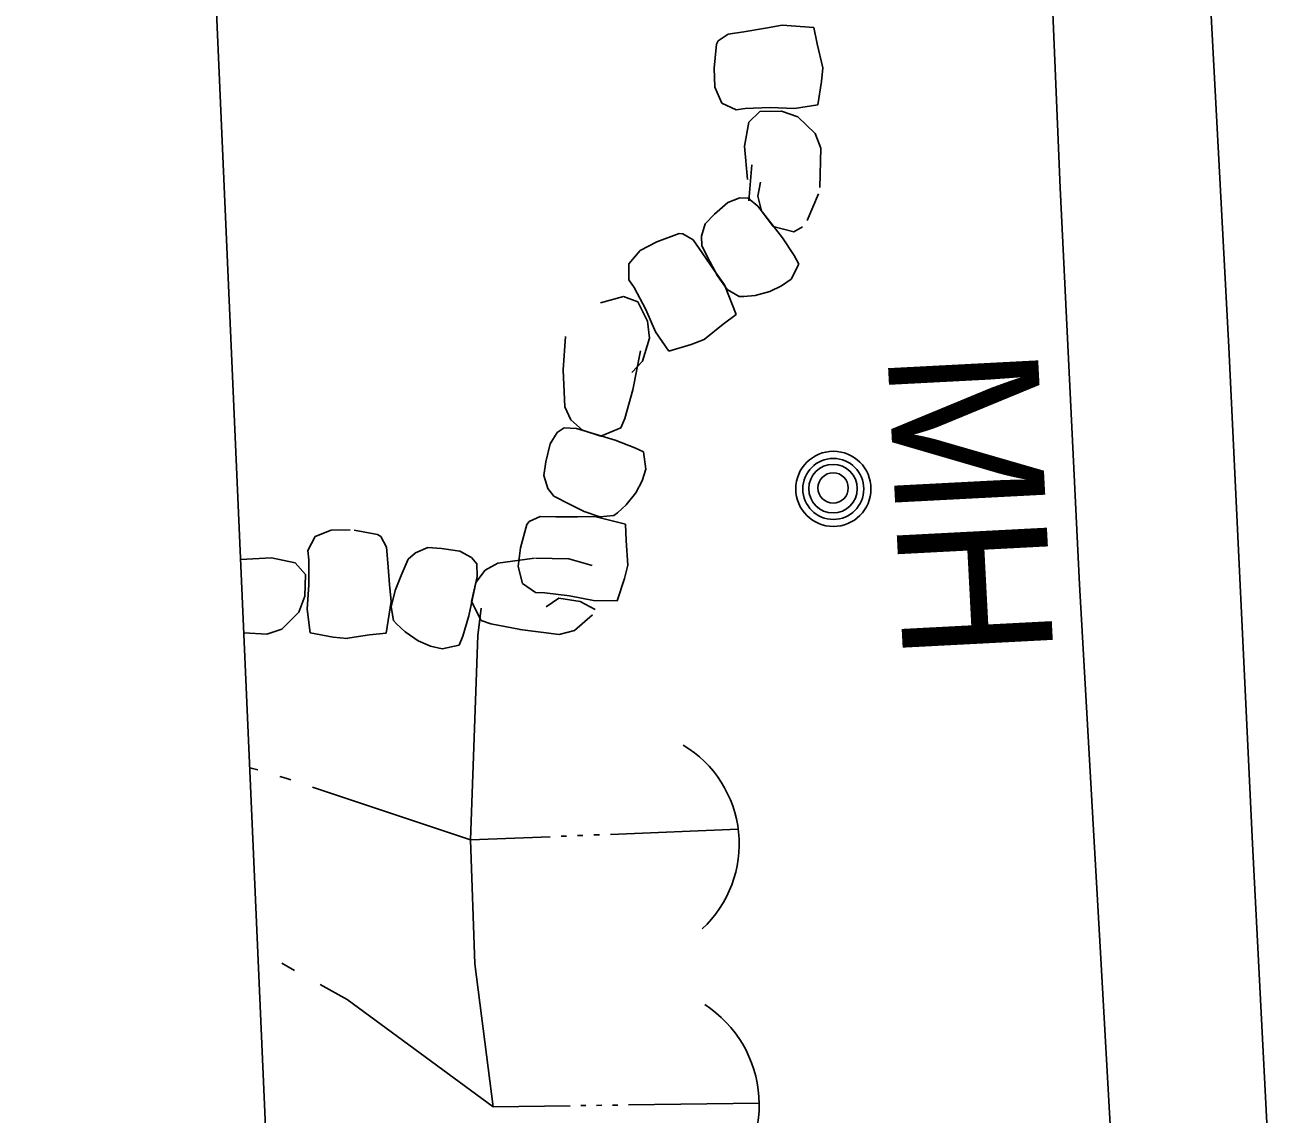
# Model space of a CAD drawing. Extents: x 589250 to 1188077, y 162953 to 363065.
# Drawn here: x 593471.16 to 593520.97, y 186350.37 to 186393.81 of the extents above; entities that cross this region are included whole.
import ezdxf

# ---------------------------------------------------------------- set-up
doc = ezdxf.new("R2010")
doc.units = 0
for name, color, linetype in [('E_DRN', 7, 'Continuous'), ('E_DRN_RipRap', 7, 'Continuous'), ('E_MAP_Limits', 7, 'Continuous'), ('E_RDWY', 7, 'Continuous'), ('E_RDWY_Gravel', 7, 'Continuous'), ('E_UTL_MH', 7, 'Continuous'), ('E_UTL_MH_Text', 7, 'Continuous'), ('E_WTR_FlowLine', 7, 'Continuous')]:
    doc.layers.add(name, color=color, linetype=linetype)

msp = doc.modelspace()

# ---------------------------------------------------------------- linework, layer by layer
at = {"layer": 'E_DRN'}
for centre, radius, start, end in [((593495.06, 186361.136), 4.607, 312.7704, 59.0306), ((593495.695, 186350.73), 4.77, 310.801, 57.0612)]:
    msp.add_arc(centre, radius, start, end, dxfattribs=at)
at = {"layer": 'E_DRN_RipRap'}
for p, q in [((593500.709, 186393.678), (593499.851, 186393.54)), ((593501.384, 186393.804), (593500.709, 186393.678)), ((593502.649, 186393.707), (593501.384, 186393.804)), ((593502.773, 186393.058), (593502.649, 186393.707)), ((593498.828, 186393.18), (593498.758, 186393.044)), ((593499.23, 186393.445), (593498.828, 186393.18)), ((593499.851, 186393.54), (593499.23, 186393.445)), ((593498.758, 186393.044), (593498.666, 186392.094)), ((593502.997, 186392.103), (593502.773, 186393.058)), ((593498.666, 186392.094), (593498.692, 186391.336)), ((593502.956, 186391.551), (593502.997, 186392.103)), ((593498.692, 186391.336), (593498.972, 186390.698)), ((593502.809, 186390.624), (593502.956, 186391.551)), ((593498.972, 186390.698), (593499.544, 186390.422)), ((593499.544, 186390.422), (593499.908, 186390.473)), ((593499.908, 186390.473), (593500.901, 186390.516)), ((593500.051, 186389.934), (593500.491, 186390.359)), ((593500.491, 186390.359), (593501.358, 186390.366)), ((593500.901, 186390.516), (593501.873, 186390.48)), ((593501.358, 186390.366), (593502.001, 186390.147)), ((593501.873, 186390.48), (593502.809, 186390.624)), ((593499.88, 186388.979), (593500.051, 186389.934)), ((593502.001, 186390.147), (593502.704, 186389.486)), ((593502.704, 186389.486), (593502.928, 186388.899)), ((593499.998, 186387.649), (593499.88, 186388.979)), ((593502.928, 186388.899), (593502.88, 186387.321)), ((593500.056, 186386.789), (593500.168, 186388.227)), ((593500.512, 186387.538), (593500.416, 186386.987)), ((593498.678, 186386.263), (593499.218, 186386.726)), ((593499.218, 186386.726), (593499.694, 186386.915)), ((593499.694, 186386.915), (593500.021, 186386.897)), ((593500.021, 186386.897), (593500.412, 186386.586)), ((593500.416, 186386.987), (593500.558, 186386.395)), ((593502.831, 186387.076), (593502.374, 186386.008)), ((593498.31, 186385.88), (593498.678, 186386.263)), ((593500.412, 186386.586), (593501.392, 186385.32)), ((593500.558, 186386.395), (593501.027, 186385.775)), ((593498.155, 186385.38), (593498.31, 186385.88)), ((593501.845, 186385.562), (593501.027, 186385.775)), ((593502.19, 186385.759), (593501.845, 186385.562)), ((593497.267, 186385.486), (593496.379, 186385.161)), ((593497.419, 186385.482), (593497.267, 186385.486)), ((593497.829, 186385.234), (593497.419, 186385.482)), ((593498.184, 186384.715), (593497.829, 186385.234)), ((593498.17, 186384.997), (593498.155, 186385.38)), ((593501.392, 186385.32), (593501.854, 186384.611)), ((593495.714, 186384.811), (593495.266, 186384.283)), ((593496.379, 186385.161), (593495.714, 186384.811)), ((593498.495, 186384.375), (593498.17, 186384.997)), ((593498.679, 186384.001), (593498.184, 186384.715)), ((593495.266, 186384.283), (593495.268, 186383.649)), ((593498.8, 186383.807), (593498.495, 186384.375)), ((593502.047, 186384.273), (593501.734, 186383.677)), ((593501.854, 186384.611), (593502.047, 186384.273)), ((593499.084, 186383.446), (593498.679, 186384.001)), ((593499.191, 186383.261), (593498.8, 186383.807)), ((593495.268, 186383.649), (593495.471, 186383.343)), ((593495.471, 186383.343), (593495.94, 186382.466)), ((593499.546, 186382.264), (593499.084, 186383.446)), ((593499.671, 186382.974), (593499.191, 186383.261)), ((593501.357, 186383.402), (593500.887, 186383.176)), ((593501.734, 186383.677), (593501.357, 186383.402)), ((593494.125, 186382.724), (593495.052, 186382.982)), ((593495.052, 186382.982), (593495.622, 186382.768)), ((593495.622, 186382.768), (593496.005, 186381.989)), ((593499.85, 186382.981), (593499.671, 186382.974)), ((593500.302, 186383.021), (593499.85, 186382.981)), ((593500.887, 186383.176), (593500.302, 186383.021)), ((593495.94, 186382.466), (593496.33, 186381.574)), ((593499.021, 186381.873), (593499.546, 186382.264)), ((593496.005, 186381.989), (593496.088, 186381.315)), ((593498.265, 186381.26), (593499.021, 186381.873)), ((593492.636, 186380.052), (593492.734, 186381.384)), ((593496.088, 186381.315), (593495.802, 186380.397)), ((593496.33, 186381.574), (593496.864, 186380.792)), ((593497.755, 186381.059), (593498.265, 186381.26)), ((593495.73, 186380.812), (593495.426, 186379.262)), ((593496.864, 186380.792), (593497.755, 186381.059)), ((593495.802, 186380.397), (593495.376, 186379.942)), ((593492.708, 186378.573), (593492.636, 186380.052)), ((593495.426, 186379.262), (593495.108, 186378.11)), ((593492.708, 186378.573), (593492.949, 186378.053)), ((593492.401, 186377.551), (593492.678, 186377.736)), ((593492.678, 186377.736), (593493.177, 186377.715)), ((593492.949, 186378.053), (593493.408, 186377.644)), ((593493.177, 186377.715), (593494.711, 186377.254)), ((593494.941, 186377.734), (593494.15, 186377.413)), ((593495.108, 186378.11), (593494.941, 186377.734)), ((593492.122, 186377.103), (593492.401, 186377.551)), ((593493.408, 186377.644), (593494.15, 186377.413)), ((593494.711, 186377.254), (593495.499, 186376.943)), ((593491.949, 186376.385), (593492.122, 186377.103)), ((593495.499, 186376.943), (593495.852, 186376.778)), ((593495.852, 186376.778), (593495.942, 186376.088)), ((593491.872, 186375.838), (593491.949, 186376.385)), ((593492.034, 186375.326), (593491.872, 186375.838)), ((593495.942, 186376.088), (593495.794, 186375.627)), ((593492.269, 186375.014), (593492.034, 186375.326)), ((593495.794, 186375.627), (593495.541, 186375.15)), ((593492.894, 186374.692), (593492.269, 186375.014)), ((593495.541, 186375.15), (593495.153, 186374.663)), ((593493.473, 186374.403), (593492.894, 186374.692)), ((593494.107, 186374.185), (593493.473, 186374.403)), ((593494.666, 186374.238), (593494.107, 186374.185)), ((593494.808, 186374.353), (593494.666, 186374.238)), ((593495.153, 186374.663), (593494.808, 186374.353)), ((593491.188, 186373.88), (593490.943, 186372.958)), ((593491.278, 186374.004), (593491.188, 186373.88)), ((593491.718, 186374.199), (593491.278, 186374.004)), ((593492.346, 186374.193), (593491.718, 186374.199)), ((593493.215, 186374.19), (593492.346, 186374.193)), ((593493.902, 186374.205), (593493.215, 186374.19)), ((593495.135, 186373.904), (593493.902, 186374.205)), ((593495.152, 186373.244), (593495.135, 186373.904)), ((593482.74, 186373.403), (593482.446, 186372.841)), ((593483.385, 186373.663), (593482.74, 186373.403)), ((593484.143, 186373.665), (593483.385, 186373.663)), ((593485.233, 186373.489), (593484.295, 186373.659)), ((593485.363, 186373.408), (593485.233, 186373.489)), ((593485.594, 186372.985), (593485.363, 186373.408)), ((593495.219, 186372.265), (593495.152, 186373.244)), ((593482.446, 186372.841), (593482.486, 186372.475)), ((593485.638, 186372.358), (593485.594, 186372.985)), ((593486.449, 186372.501), (593486.741, 186372.76)), ((593486.741, 186372.76), (593487.238, 186372.963)), ((593487.238, 186372.963), (593487.788, 186372.929)), ((593487.788, 186372.929), (593488.517, 186372.815)), ((593488.517, 186372.815), (593488.986, 186372.572)), ((593490.943, 186372.958), (593490.846, 186372.206)), ((593479.765, 186372.482), (593480.995, 186372.551)), ((593480.995, 186372.551), (593481.943, 186372.35)), ((593481.943, 186372.35), (593482.353, 186371.896)), ((593482.486, 186372.475), (593482.496, 186371.481)), ((593485.705, 186371.491), (593485.638, 186372.358)), ((593486.178, 186371.852), (593486.449, 186372.501)), ((593488.986, 186372.572), (593489.193, 186372.31)), ((593489.193, 186372.31), (593489.212, 186371.811)), ((593490.029, 186372.348), (593489.53, 186372.066)), ((593490.029, 186372.348), (593491.496, 186372.538)), ((593491.536, 186372.535), (593492.871, 186372.516)), ((593492.871, 186372.516), (593493.804, 186372.249)), ((593495.089, 186371.728), (593495.219, 186372.265)), ((593482.353, 186371.896), (593482.333, 186371.028)), ((593485.938, 186371.252), (593486.178, 186371.852)), ((593489.212, 186371.811), (593488.876, 186370.244)), ((593489.53, 186372.066), (593489.16, 186371.576)), ((593490.846, 186372.206), (593491.02, 186371.531)), ((593482.496, 186371.481), (593482.43, 186370.51)), ((593485.774, 186370.808), (593485.705, 186371.491)), ((593485.772, 186370.601), (593485.938, 186371.252)), ((593489.16, 186371.576), (593488.989, 186370.817)), ((593491.02, 186371.531), (593491.539, 186371.166)), ((593494.794, 186370.836), (593495.089, 186371.728)), ((593482.333, 186371.028), (593482.094, 186370.393)), ((593485.575, 186369.554), (593485.774, 186370.808)), ((593489.372, 186370.054), (593488.989, 186370.817)), ((593491.539, 186371.166), (593491.907, 186371.157)), ((593491.907, 186371.157), (593492.894, 186371.038)), ((593491.96, 186370.602), (593492.464, 186370.95)), ((593492.464, 186370.95), (593493.321, 186370.817)), ((593492.894, 186371.038), (593493.847, 186370.846)), ((593493.321, 186370.817), (593493.92, 186370.497)), ((593493.847, 186370.846), (593494.794, 186370.836)), ((593482.094, 186370.393), (593481.411, 186369.711)), ((593482.43, 186370.51), (593482.544, 186369.569)), ((593485.869, 186370.049), (593485.772, 186370.601)), ((593488.876, 186370.244), (593488.63, 186369.434)), ((593493.818, 186370.286), (593493.088, 186369.654)), ((593485.995, 186369.916), (593485.869, 186370.049)), ((593486.332, 186369.597), (593485.995, 186369.916)), ((593489.76, 186369.918), (593489.372, 186370.054)), ((593490.934, 186369.692), (593489.76, 186369.918)), ((593480.819, 186369.506), (593479.894, 186369.565)), ((593481.411, 186369.711), (593480.819, 186369.506)), ((593482.544, 186369.569), (593483.465, 186369.393)), ((593483.465, 186369.393), (593484.014, 186369.334)), ((593483.949, 186369.34), (593484.918, 186369.484)), ((593484.918, 186369.484), (593485.575, 186369.554)), ((593486.848, 186369.249), (593486.332, 186369.597)), ((593487.343, 186369.035), (593486.848, 186369.249)), ((593488.63, 186369.434), (593488.494, 186369.069)), ((593492.482, 186369.491), (593490.917, 186369.7)), ((593493.088, 186369.654), (593492.482, 186369.491)), ((593487.814, 186368.924), (593487.343, 186369.035)), ((593488.494, 186369.069), (593487.814, 186368.924))]:
    msp.add_line(p, q, dxfattribs=at)
at = {"layer": 'E_MAP_Limits'}
msp.add_line((593471.162, 186567.256), (593482.203, 186317.277), dxfattribs=at)
at = {"layer": 'E_RDWY'}
for p, q in [((593519.206, 186380.961), (593518.23, 186399.234)), ((593520.15, 186361.144), (593519.206, 186380.961)), ((593520.97, 186345.051), (593520.15, 186361.144))]:
    msp.add_line(p, q, dxfattribs=at)
at = {"layer": 'E_RDWY_Gravel'}
for p, q in [((593511.837, 186402.537), (593512.473, 186387.308)), ((593512.473, 186387.308), (593513.249, 186371.495)), ((593513.249, 186371.495), (593514.095, 186356.566)), ((593514.095, 186356.566), (593515.328, 186334.921))]:
    msp.add_line(p, q, dxfattribs=at)
at = {"layer": 'E_UTL_MH'}
for centre, radius in [((593503.424, 186375.305), 1.5), ((593503.421, 186375.303), 1.217), ((593503.411, 186375.314), 0.968), ((593503.415, 186375.342), 0.605)]:
    msp.add_circle(centre, radius, dxfattribs=at)
at = {"layer": 'E_WTR_FlowLine'}
for p, q in [((593489.371, 186370.553), (593489.24, 186369.45)), ((593489.24, 186369.45), (593488.94, 186361.305)), ((593480.132, 186364.184), (593480.449, 186364.092)), ((593481.33, 186363.837), (593481.575, 186363.766)), ((593481.575, 186363.766), (593481.768, 186363.702)), ((593482.637, 186363.411), (593488.94, 186361.305)), ((593488.94, 186361.305), (593492.117, 186361.43)), ((593488.94, 186361.305), (593489.112, 186356.365)), ((593492.556, 186361.447), (593492.775, 186361.456)), ((593493.213, 186361.473), (593493.432, 186361.481)), ((593493.871, 186361.499), (593494.09, 186361.507)), ((593494.528, 186361.524), (593499.63, 186361.725)), ((593481.414, 186356.383), (593481.923, 186356.099)), ((593489.112, 186356.365), (593489.851, 186350.653)), ((593482.943, 186355.53), (593484.019, 186354.93)), ((593484.019, 186354.93), (593489.851, 186350.653)), ((593489.851, 186350.653), (593492.917, 186350.698)), ((593493.34, 186350.704), (593493.551, 186350.707)), ((593493.974, 186350.713), (593494.186, 186350.716)), ((593494.609, 186350.722), (593494.82, 186350.725)), ((593495.243, 186350.732), (593500.464, 186350.807))]:
    msp.add_line(p, q, dxfattribs=at)

# ---------------------------------------------------------------- texts
at = {"layer": 'E_UTL_MH_Text'}
msp.add_text('MH', height=6, rotation=272.9794, dxfattribs=at).set_placement((593505.574, 186380.778))

doc.saveas('drawing.dxf')
